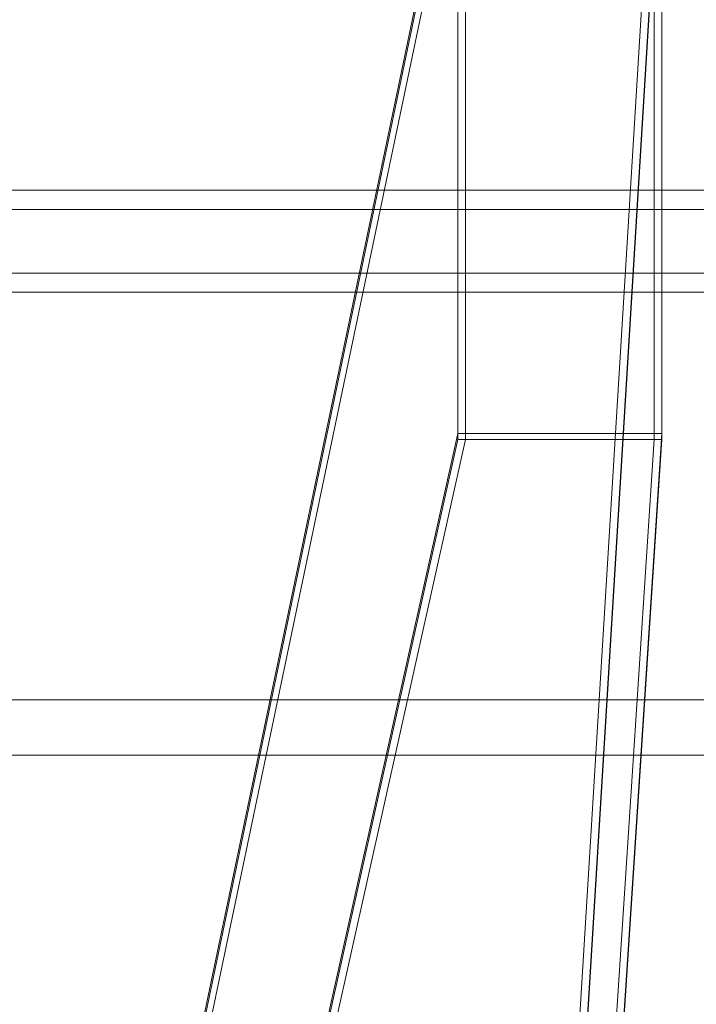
# Model space of a CAD drawing. Header units: millimetres. Extents: x -2233 to 61924, y -68080 to 6847.
# Tile 514 of 656: x 18651 to 18917, y -17870 to -17483. Entities that reach past the tile are written whole.
import ezdxf

# ---------------------------------------------------------------- set-up
doc = ezdxf.new("R2010")
doc.units = ezdxf.units.MM
doc.layers.add('superior_C02', color=7, linetype='Continuous', lineweight=0)
doc.layers.add('superior_C10-C02', color=7, linetype='Continuous', lineweight=0)

msp = doc.modelspace()

# ---------------------------------------------------------------- linework, layer by layer
at = {"layer": 'superior_C02'}
for p, q in [((19339.287, -17550), (18193.828, -17550)), ((18205.75, -17550), (19351.209, -17550)), ((19394.427, -17550), (18248.967, -17550)), ((18263.87, -17550), (19409.329, -17550)), ((19338.593, -17557.5), (18249.764, -17557.5)), ((18263.073, -17557.5), (19351.903, -17557.5)), ((18249.764, -17582.5), (19338.593, -17582.5)), ((18263.073, -17582.5), (19351.903, -17582.5)), ((18193.828, -17590), (19339.287, -17590)), ((18205.75, -17590), (19351.209, -17590)), ((18248.967, -17590), (19394.427, -17590)), ((18263.87, -17590), (19409.329, -17590)), ((15575.415, -17750), (24634.01, -17750)), ((24635.508, -17750), (15576.913, -17750)), ((18224.729, -17771.702), (19160.686, -17771.702)), ((19162.465, -17771.702), (18226.507, -17771.702))]:
    msp.add_line(p, q, dxfattribs=at)
at = {"layer": 'superior_C10-C02'}
for p, q in [((18720.266, -17890), (18823.179, -17397.803)), ((18823.179, -17399.971), (18720.266, -17892.168)), ((18723.217, -17890), (18826.13, -17397.803)), ((18823.179, -17647.803), (18823.179, -17397.803)), ((18826.13, -17397.803), (18826.13, -17647.803)), ((18900.184, -17397.803), (18870.081, -17890)), ((18873.076, -17890), (18903.179, -17397.803)), ((18873.076, -17892.168), (18903.179, -17399.971)), ((18900.184, -17647.803), (18900.184, -17397.803)), ((18903.179, -17397.803), (18903.179, -17647.803)), ((18720.266, -18107.683), (18823.179, -17645.487)), ((18823.179, -17647.803), (18720.266, -18110)), ((18826.13, -17647.803), (18723.217, -18110)), ((18823.179, -17645.487), (18903.179, -17645.487)), ((18823.179, -17645.487), (18823.179, -17647.803)), ((18903.179, -17647.803), (18823.179, -17647.803)), ((18823.179, -17647.803), (18826.13, -17647.803)), ((18870.081, -18110), (18900.184, -17647.803)), ((18903.179, -17645.487), (18873.076, -18107.683)), ((18873.076, -18110), (18903.179, -17647.803)), ((18900.184, -17647.803), (18903.179, -17647.803)), ((18903.179, -17647.803), (18903.179, -17645.487))]:
    msp.add_line(p, q, dxfattribs=at)

doc.saveas('drawing.dxf')
